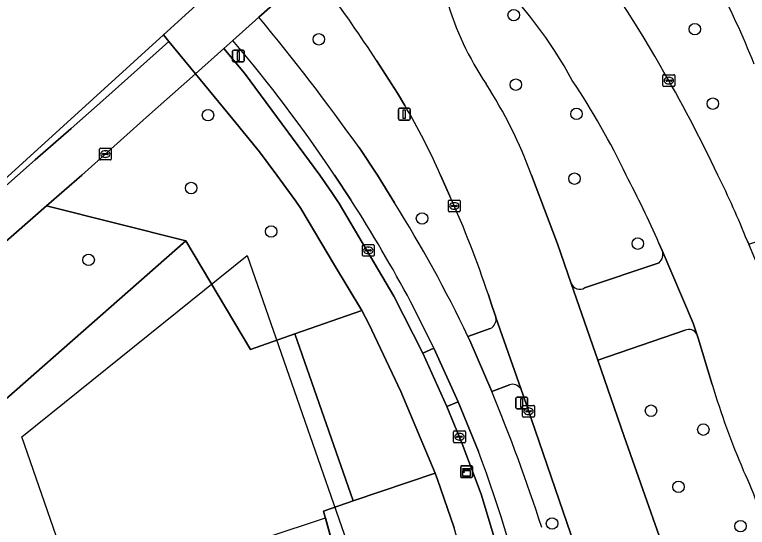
# Model space of a CAD drawing. Extents: x 158031 to 159244, y 380104 to 381214.
# Drawn here: x 158276.2 to 158338.5, y 380970 to 381013.6 of the extents above; entities that cross this region are included whole.
import ezdxf

# ---------------------------------------------------------------- set-up
doc = ezdxf.new("R2010")
doc.units = 0
for name, color, linetype in [('IMGEO_Berm_groen', 7, 'Continuous'), ('IMGEO_Boom', 7, 'Continuous'), ('IMGEO_Fietspad_open', 7, 'Continuous'), ('IMGEO_Hek', 7, 'Continuous'), ('IMGEO_Kast', 7, 'Continuous'), ('IMGEO_Kolk', 7, 'Continuous'), ('IMGEO_Lichtmast', 7, 'Continuous'), ('IMGEO_Pand_vergunning_verleend', 7, 'Continuous'), ('IMGEO_Rijbaan_lokaal_gesloten', 7, 'Continuous'), ('IMGEO_Rijbaan_regionaal_gesloten', 7, 'Continuous'), ('IMGEO_Verkeerseiland_open', 7, 'Continuous'), ('IMGEO_Verkeersregelinstallatiepaal', 7, 'Continuous'), ('IMGEO_Voetpad_open', 7, 'Continuous')]:
    doc.layers.add(name, color=color, linetype=linetype)

msp = doc.modelspace()

# ---------------------------------------------------------------- linework, layer by layer
at = {"layer": 'IMGEO_Berm_groen'}
for points in [[(158300.063, 381016.167), (158297.001, 381013.433)], [(158309.41, 381005.918), (158308.78, 381006.971), (158307, 381009.756)], [(158305.515, 381002.345), (158307.096, 381000), (158308.542, 380997.639)], [(158313.247, 380998.206), (158312.457, 381000.002)], [(158320.185, 381000.002), (158322.402, 380994.164), (158323.554, 380990.789)], [(158338.531, 380994.391), (158338.65, 380994.119), (158343.861, 380995.918), (158343.665, 380996.623), (158342.731, 381000.002)], [(158267.504, 380973.932), (158290.796, 380994.407), (158278.952, 380997.384), (158271.978, 380991.288)], [(158331.292, 380993.579), (158331.013, 380994.218)], [(158324.694, 380990.402), (158331.026, 380992.538)], [(158317.16, 380987.893), (158317.121, 380988.025), (158317.071, 380988.155), (158316.793, 380988.979), (158316.517, 380989.804)], [(158314.78, 380986.281), (158316.679, 380986.942)], [(158333.249, 380986.797), (158325.809, 380984.24), (158328.067, 380977.759), (158332.782, 380964.314), (158337.135, 380951.572)], [(158335.552, 380982.185), (158334.342, 380986.127), (158334.235, 380986.455)], [(158318.311, 380982.166), (158316.805, 380981.597)], [(158323.873, 380968.472), (158319.491, 380981.185), (158319.261, 380981.832)]]:
    msp.add_lwpolyline(points, dxfattribs=at)
for points in [[(158300.15, 380997.783), (158298.532, 381000), (158297.048, 381001.966), (158294.793, 381004.767), (158291.608, 381008.614), (158287.716, 381005.153), (158281.945, 381000), (158278.952, 380997.384), (158290.796, 380994.407), (158296.293, 380985.173), (158300.07, 380986.49), (158305.745, 380988.469), (158303.442, 380992.334), (158300.559, 380997.17)], [(158302.496, 380971.413), (158305.027, 380972.274), (158300.07, 380986.49), (158296.293, 380985.173), (158290.796, 380994.407), (158267.504, 380973.932), (158256.176, 380963.975), (158227.422, 380938.699), (158232.805, 380928.813), (158282.759, 380940.684), (158298.663, 380944.464), (158309.196, 380946.967)], [(158313.617, 380969.986), (158312.199, 380974.098), (158311.995, 380974.643), (158305.027, 380972.274), (158302.496, 380971.413), (158309.196, 380946.967), (158298.663, 380944.464), (158297.761, 380938.569), (158297.713, 380938.255), (158291.694, 380932.518), (158293.106, 380932.872), (158294.517, 380933.229), (158298.927, 380934.301), (158312.813, 380937.717), (158320.041, 380939.454), (158321.27, 380939.759), (158316.687, 380958.915)]]:
    msp.add_lwpolyline(points, close=True, dxfattribs=at)
for centre, radius, start, end in [((158262.882, 380978.723), 82.194, 21.94732, 32.8981), ((158247.105, 380961.524), 96.658, 29.64376, 38.09558), ((158290.819, 380990.247), 37.348, 28.46851, 46.01749), ((158199.128, 380939.397), 128.79, 33.11396, 36.45216), ((158337.079, 381021.808), 25.064, 195.96667, 214.09342), ((158146.062, 380888.721), 195.795, 35.47323, 39.565), ((158229.46, 380949.902), 117.749, 25.17988, 30.3124), ((158282.376, 380986.015), 40.314, 20.30142, 32.63941), ((158271.26, 380972.943), 63.066, 25.40588, 33.82601), ((158256.5, 380974.925), 61.319, 24.13996, 30.36096), ((158242.492, 380955.127), 96.768, 23.82621, 27.62707), ((158268.308, 380966.333), 75.621, 21.7797, 26.43686), ((158229.954, 380960.952), 91.244, 18.43378, 24.09751), ((158207.147, 380934.559), 119.415, 25.66606, 31.88656), ((158330.427, 380993.245), 0.927, 310.23679, 21.09578), ((158324.278, 380991.05), 0.77, 199.82924, 302.66876), ((158316.28, 380987.741), 0.893, 296.53167, 9.80927), ((158333.56, 380986.101), 0.763, 27.68667, 114.05451), ((158318.555, 380981.343), 0.858, 34.7127, 106.5461), ((158396.389, 381000.083), 63.415, 196.39396, 203.39916), ((158166.196, 380919.785), 162.8, 17.9772, 22.31404), ((158316.337, 380964.272), 24.299, 9.08426, 25.93295)]:
    msp.add_arc(centre, radius, start, end, dxfattribs=at)
at = {"layer": 'IMGEO_Boom'}
for centre in [(158318.67, 381013.61), (158334.064, 381012.418), (158302.099, 381011.55), (158318.848, 381007.693), (158335.594, 381006.075), (158292.677, 381005.092), (158324.002, 381005.204), (158323.839, 380999.696), (158291.249, 380998.897), (158310.877, 380996.313), (158298.045, 380995.203), (158329.214, 380994.17), (158282.524, 380992.783), (158330.342, 380979.951), (158334.787, 380978.348), (158332.673, 380973.478), (158321.929, 380970.354), (158337.948, 380970.137)]:
    msp.add_circle(centre, 0.489, dxfattribs=at)
at = {"layer": 'IMGEO_Fietspad_open'}
for points in [[(158297.001, 381013.433), (158294.788, 381011.44)], [(158308.542, 380997.639), (158307.096, 381000), (158305.515, 381002.345)], [(158303.42, 381000.003), (158304.817, 380997.896)], [(158334.235, 380986.455), (158333.925, 380987.411), (158331.292, 380993.579)], [(158331.026, 380992.538), (158324.694, 380990.402)], [(158323.554, 380990.789), (158325.809, 380984.24), (158333.249, 380986.797)], [(158309.931, 380989.2), (158311.883, 380985.262), (158313.942, 380980.718), (158315.683, 380976.483)], [(158319.261, 380981.832), (158317.16, 380987.893)], [(158316.679, 380986.942), (158314.78, 380986.281), (158314.948, 380985.93), (158316.805, 380981.597), (158318.311, 380982.166)], [(158316.805, 380981.597), (158314.948, 380985.93), (158314.78, 380986.281)]]:
    msp.add_lwpolyline(points, dxfattribs=at)
msp.add_lwpolyline([(158311.883, 380985.262), (158310.943, 380984.846), (158312.988, 380980.323), (158313.942, 380980.718)], close=True, dxfattribs=at)
for centre, radius, start, end in [((158262.882, 380978.723), 82.194, 21.94732, 32.8981), ((158146.062, 380888.721), 195.795, 35.47323, 39.565), ((158202.059, 380932.477), 121.795, 33.67113, 40.41575), ((158196.217, 380928.178), 129.052, 28.21917, 32.69925), ((158207.147, 380934.559), 119.415, 25.66606, 31.88656), ((158330.427, 380993.245), 0.927, 310.23679, 21.09578), ((158324.278, 380991.05), 0.77, 199.82924, 302.66876), ((158316.28, 380987.741), 0.893, 296.53167, 9.80927), ((158333.56, 380986.101), 0.763, 27.68667, 114.05451), ((158318.555, 380981.343), 0.858, 34.7127, 106.5461), ((158166.196, 380919.785), 162.8, 17.9772, 22.31404), ((158188.204, 380929.59), 135.83, 13.5867, 20.19588)]:
    msp.add_arc(centre, radius, start, end, dxfattribs=at)
at = {"layer": 'IMGEO_Hek'}
for points in [[(158298.663, 380944.464), (158282.759, 380940.684), (158232.805, 380928.813), (158227.422, 380938.699), (158256.176, 380963.975), (158267.504, 380973.932), (158290.796, 380994.407)], [(158290.796, 380994.407), (158296.293, 380985.173)], [(158292.305, 380967.948), (158292.573, 380967.49), (158302.656, 380970.829), (158309.196, 380946.967), (158298.663, 380944.464)]]:
    msp.add_lwpolyline(points, dxfattribs=at)
at = {"layer": 'IMGEO_Kast'}
for p, q in [((158314.235, 380975.262), (158315.076, 380975.262)), ((158315.076, 380975.262), (158314.235, 380975.262)), ((158314.16, 380974.337), (158314.16, 380975.178)), ((158314.16, 380975.178), (158314.16, 380974.337)), ((158315.16, 380975.187), (158315.16, 380974.346)), ((158315.16, 380974.346), (158315.16, 380975.187)), ((158315.085, 380974.262), (158314.244, 380974.262)), ((158314.244, 380974.262), (158315.085, 380974.262))]:
    msp.add_line(p, q, dxfattribs=at)
for points in [[(158314.355, 380975.052), (158314.955, 380975.052), (158314.955, 380974.967), (158314.355, 380974.967), (158314.355, 380975.052)], [(158314.355, 380974.877), (158314.955, 380974.877), (158314.955, 380974.388), (158314.355, 380974.388), (158314.355, 380974.877)]]:
    msp.add_lwpolyline(points, dxfattribs=at)
msp.add_circle((158314.439, 380974.726), 0.0377, dxfattribs=at)
for centre, start, end in [((158314.238, 380975.184), 92.4484, 184.28452), ((158314.238, 380975.184), 92.4484, 184.28452), ((158315.082, 380975.184), 2.4484, 94.28452), ((158315.082, 380975.184), 2.4484, 94.28452), ((158314.238, 380974.34), 182.4484, 274.28452), ((158314.238, 380974.34), 182.4484, 274.28452), ((158315.082, 380974.34), 272.4484, 4.28452), ((158315.082, 380974.34), 272.4484, 4.28452)]:
    msp.add_arc(centre, 0.0779, start, end, dxfattribs=at)
at = {"layer": 'IMGEO_Kolk'}
for p, q in [((158331.359, 381007.61), (158331.359, 381008.462)), ((158331.434, 381008.536), (158332.286, 381008.536)), ((158331.847, 381008.316), (158331.872, 381008.316)), ((158332.36, 381008.462), (158332.36, 381007.61)), ((158331.618, 381008.03), (158331.618, 381008.042)), ((158332.056, 381007.993), (158331.658, 381007.993)), ((158331.661, 381008.079), (158332.059, 381008.079)), ((158331.87, 381007.756), (158331.845, 381007.756)), ((158332.102, 381008.042), (158332.102, 381008.03)), ((158332.286, 381007.536), (158331.434, 381007.536)), ((158283.449, 381001.363), (158283.449, 381002.215)), ((158283.524, 381002.289), (158284.376, 381002.289)), ((158283.937, 381002.069), (158283.962, 381002.069)), ((158284.45, 381002.215), (158284.45, 381001.363)), ((158283.708, 381001.783), (158283.708, 381001.795)), ((158284.146, 381001.746), (158283.748, 381001.746)), ((158283.751, 381001.832), (158284.149, 381001.832)), ((158283.96, 381001.509), (158283.935, 381001.509)), ((158284.192, 381001.795), (158284.192, 381001.783)), ((158284.376, 381001.289), (158283.524, 381001.289)), ((158313.113, 380996.947), (158313.113, 380997.799)), ((158313.188, 380997.873), (158314.04, 380997.873)), ((158314.114, 380997.799), (158314.114, 380996.947)), ((158313.372, 380997.367), (158313.372, 380997.379)), ((158313.81, 380997.33), (158313.412, 380997.33)), ((158313.415, 380997.416), (158313.813, 380997.416)), ((158313.624, 380997.093), (158313.599, 380997.093)), ((158313.601, 380997.653), (158313.626, 380997.653)), ((158313.856, 380997.379), (158313.856, 380997.367)), ((158314.04, 380996.873), (158313.188, 380996.873)), ((158305.806, 380993.168), (158305.806, 380994.02)), ((158305.881, 380994.094), (158306.733, 380994.094)), ((158306.807, 380994.02), (158306.807, 380993.168)), ((158306.065, 380993.588), (158306.065, 380993.6)), ((158306.503, 380993.551), (158306.105, 380993.551)), ((158306.108, 380993.637), (158306.506, 380993.637)), ((158306.317, 380993.314), (158306.292, 380993.314)), ((158306.294, 380993.874), (158306.319, 380993.874)), ((158306.549, 380993.6), (158306.549, 380993.588)), ((158306.733, 380993.094), (158305.881, 380993.094)), ((158319.427, 380979.485), (158319.427, 380980.337)), ((158319.502, 380980.411), (158320.354, 380980.411)), ((158320.428, 380980.337), (158320.428, 380979.485)), ((158319.686, 380979.905), (158319.686, 380979.917)), ((158320.124, 380979.868), (158319.726, 380979.868)), ((158319.729, 380979.954), (158320.127, 380979.954)), ((158319.938, 380979.631), (158319.913, 380979.631)), ((158319.915, 380980.191), (158319.94, 380980.191)), ((158320.17, 380979.917), (158320.17, 380979.905)), ((158320.354, 380979.411), (158319.502, 380979.411)), ((158313.555, 380977.308), (158313.555, 380978.16)), ((158313.63, 380978.234), (158314.482, 380978.234)), ((158313.814, 380977.728), (158313.814, 380977.74)), ((158313.857, 380977.777), (158314.255, 380977.777)), ((158314.043, 380978.014), (158314.068, 380978.014)), ((158314.298, 380977.74), (158314.298, 380977.728)), ((158314.556, 380978.16), (158314.556, 380977.308)), ((158314.482, 380977.234), (158313.63, 380977.234)), ((158314.252, 380977.691), (158313.854, 380977.691)), ((158314.066, 380977.454), (158314.041, 380977.454))]:
    msp.add_line(p, q, dxfattribs=at)
for points in [[(158331.359, 381007.61), (158331.359, 381008.462)], [(158331.434, 381008.536), (158332.286, 381008.536)], [(158332.36, 381008.462), (158332.36, 381007.61)], [(158332.286, 381007.536), (158331.434, 381007.536)], [(158283.449, 381001.363), (158283.449, 381002.215)], [(158283.524, 381002.289), (158284.376, 381002.289)], [(158284.45, 381002.215), (158284.45, 381001.363)], [(158284.376, 381001.289), (158283.524, 381001.289)], [(158313.113, 380996.947), (158313.113, 380997.799)], [(158313.188, 380997.873), (158314.04, 380997.873)], [(158314.114, 380997.799), (158314.114, 380996.947)], [(158314.04, 380996.873), (158313.188, 380996.873)], [(158305.806, 380993.168), (158305.806, 380994.02)], [(158305.881, 380994.094), (158306.733, 380994.094)], [(158306.807, 380994.02), (158306.807, 380993.168)], [(158306.733, 380993.094), (158305.881, 380993.094)], [(158319.427, 380979.485), (158319.427, 380980.337)], [(158319.502, 380980.411), (158320.354, 380980.411)], [(158320.428, 380980.337), (158320.428, 380979.485)], [(158320.354, 380979.411), (158319.502, 380979.411)], [(158313.555, 380977.308), (158313.555, 380978.16)], [(158313.63, 380978.234), (158314.482, 380978.234)], [(158314.556, 380978.16), (158314.556, 380977.308)], [(158314.482, 380977.234), (158313.63, 380977.234)]]:
    msp.add_lwpolyline(points, dxfattribs=at)
for centre, radius, start, end in [((158331.436, 381008.46), 0.0765, 91.55205, 178.44795), ((158331.436, 381008.46), 0.0765, 91.55205, 178.44795), ((158332.284, 381008.46), 0.0765, 1.55205, 88.44795), ((158332.284, 381008.46), 0.0765, 1.55205, 88.44795), ((158331.658, 381008.039), 0.0403, 85.87752, 175.75265), ((158331.655, 381008.029), 0.0366, 178.93798, 274.71019), ((158332.059, 381008.036), 0.043, 264.86636, 352.45326), ((158332.063, 381008.041), 0.0386, 1.73085, 96.63898), ((158331.436, 381007.612), 0.0765, 181.55205, 268.44795), ((158331.436, 381007.612), 0.0765, 181.55205, 268.44795), ((158332.284, 381007.612), 0.0765, 271.55205, 358.44795), ((158332.284, 381007.612), 0.0765, 271.55205, 358.44795), ((158283.526, 381002.213), 0.0765, 91.55205, 178.44795), ((158283.526, 381002.213), 0.0765, 91.55205, 178.44795), ((158284.374, 381002.213), 0.0765, 1.55205, 88.44795), ((158284.374, 381002.213), 0.0765, 1.55205, 88.44795), ((158283.748, 381001.792), 0.0403, 85.87752, 175.75265), ((158283.745, 381001.782), 0.0366, 178.93798, 274.71019), ((158284.149, 381001.789), 0.043, 264.86636, 352.45326), ((158284.153, 381001.794), 0.0386, 1.73085, 96.63898), ((158283.526, 381001.365), 0.0765, 181.55205, 268.44795), ((158283.526, 381001.365), 0.0765, 181.55205, 268.44795), ((158284.374, 381001.365), 0.0765, 271.55205, 358.44795), ((158284.374, 381001.365), 0.0765, 271.55205, 358.44795), ((158313.19, 380997.797), 0.0765, 91.55205, 178.44795), ((158313.19, 380997.797), 0.0765, 91.55205, 178.44795), ((158314.038, 380997.797), 0.0765, 1.55205, 88.44795), ((158314.038, 380997.797), 0.0765, 1.55205, 88.44795), ((158313.412, 380997.376), 0.0403, 85.87752, 175.75265), ((158313.409, 380997.366), 0.0366, 178.93798, 274.71019), ((158313.813, 380997.373), 0.043, 264.86636, 352.45326), ((158313.817, 380997.378), 0.0386, 1.73085, 96.63898), ((158313.19, 380996.949), 0.0765, 181.55205, 268.44795), ((158313.19, 380996.949), 0.0765, 181.55205, 268.44795), ((158314.038, 380996.949), 0.0765, 271.55205, 358.44795), ((158314.038, 380996.949), 0.0765, 271.55205, 358.44795), ((158305.883, 380994.018), 0.0765, 91.55205, 178.44795), ((158305.883, 380994.018), 0.0765, 91.55205, 178.44795), ((158306.731, 380994.018), 0.0765, 1.55205, 88.44795), ((158306.731, 380994.018), 0.0765, 1.55205, 88.44795), ((158306.105, 380993.597), 0.0403, 85.87752, 175.75265), ((158306.102, 380993.587), 0.0366, 178.93798, 274.71019), ((158306.506, 380993.594), 0.043, 264.86636, 352.45326), ((158306.51, 380993.599), 0.0386, 1.73085, 96.63898), ((158305.883, 380993.17), 0.0765, 181.55205, 268.44795), ((158305.883, 380993.17), 0.0765, 181.55205, 268.44795), ((158306.731, 380993.17), 0.0765, 271.55205, 358.44795), ((158306.731, 380993.17), 0.0765, 271.55205, 358.44795), ((158319.504, 380980.335), 0.0765, 91.55205, 178.44795), ((158319.504, 380980.335), 0.0765, 91.55205, 178.44795), ((158320.352, 380980.335), 0.0765, 1.55205, 88.44795), ((158320.352, 380980.335), 0.0765, 1.55205, 88.44795), ((158319.726, 380979.914), 0.0403, 85.87752, 175.75265), ((158319.723, 380979.904), 0.0366, 178.93798, 274.71019), ((158320.127, 380979.911), 0.043, 264.86636, 352.45326), ((158320.131, 380979.916), 0.0386, 1.73085, 96.63898), ((158319.504, 380979.487), 0.0765, 181.55205, 268.44795), ((158319.504, 380979.487), 0.0765, 181.55205, 268.44795), ((158320.352, 380979.487), 0.0765, 271.55205, 358.44795), ((158320.352, 380979.487), 0.0765, 271.55205, 358.44795), ((158313.632, 380978.158), 0.0765, 91.55205, 178.44795), ((158313.632, 380978.158), 0.0765, 91.55205, 178.44795), ((158313.854, 380977.737), 0.0403, 85.87752, 175.75265), ((158314.259, 380977.739), 0.0386, 1.73085, 96.63898), ((158314.48, 380978.158), 0.0765, 1.55205, 88.44795), ((158314.48, 380978.158), 0.0765, 1.55205, 88.44795), ((158313.632, 380977.31), 0.0765, 181.55205, 268.44795), ((158313.632, 380977.31), 0.0765, 181.55205, 268.44795), ((158313.851, 380977.727), 0.0366, 178.93798, 274.71019), ((158314.255, 380977.734), 0.043, 264.86636, 352.45326), ((158314.48, 380977.31), 0.0765, 271.55205, 358.44795), ((158314.48, 380977.31), 0.0765, 271.55205, 358.44795)]:
    msp.add_arc(centre, radius, start, end, dxfattribs=at)
for centre, major_axis, ratio, start_param, end_param in [((158331.846, 381008.036), (-0.387, 0.002), 0.722429, 4.712389, 7.853982), ((158331.871, 381008.036), (-0.39, 0.002), 0.717154, 1.570796, 4.712389), ((158283.936, 381001.789), (-0.387, 0.002), 0.722429, 4.712389, 7.853982), ((158283.961, 381001.789), (-0.39, 0.002), 0.717154, 1.570796, 4.712389), ((158313.6, 380997.373), (-0.387, 0.002), 0.722429, 4.712389, 7.853982), ((158313.625, 380997.373), (-0.39, 0.002), 0.717154, 1.570796, 4.712389), ((158306.293, 380993.594), (-0.387, 0.002), 0.722429, 4.712389, 7.853982), ((158306.318, 380993.594), (-0.39, 0.002), 0.717154, 1.570796, 4.712389), ((158319.914, 380979.911), (-0.387, 0.002), 0.722429, 4.712389, 7.853982), ((158319.939, 380979.911), (-0.39, 0.002), 0.717154, 1.570796, 4.712389), ((158314.042, 380977.734), (-0.387, 0.002), 0.722429, 4.712389, 7.853982), ((158314.067, 380977.734), (-0.39, 0.002), 0.717154, 1.570796, 4.712389)]:
    msp.add_ellipse(centre, major_axis=major_axis, ratio=ratio, start_param=start_param, end_param=end_param, dxfattribs=at)
at = {"layer": 'IMGEO_Lichtmast'}
for p, q in [((158308.862, 381004.784), (158308.862, 381005.584)), ((158308.862, 381005.584), (158308.862, 381004.784)), ((158308.962, 381005.684), (158309.752, 381005.684)), ((158309.752, 381005.684), (158308.962, 381005.684)), ((158309.852, 381005.584), (158309.852, 381004.784)), ((158309.852, 381004.784), (158309.852, 381005.584)), ((158309.752, 381004.684), (158308.962, 381004.684)), ((158308.962, 381004.684), (158309.752, 381004.684)), ((158318.857, 380980.21), (158318.857, 380981.01)), ((158318.857, 380981.01), (158318.857, 380980.21)), ((158318.957, 380981.11), (158319.747, 380981.11)), ((158319.747, 380981.11), (158318.957, 380981.11)), ((158319.847, 380981.01), (158319.847, 380980.21)), ((158319.847, 380980.21), (158319.847, 380981.01)), ((158319.747, 380980.11), (158318.957, 380980.11)), ((158318.957, 380980.11), (158319.747, 380980.11))]:
    msp.add_line(p, q, dxfattribs=at)
for points in [[(158309.282, 381005.559), (158309.432, 381005.559), (158309.432, 381004.809), (158309.282, 381004.809), (158309.282, 381005.559)], [(158319.277, 380980.985), (158319.427, 380980.985), (158319.427, 380980.235), (158319.277, 380980.235), (158319.277, 380980.985)]]:
    msp.add_lwpolyline(points, dxfattribs=at)
for centre, start, end in [((158308.962, 381005.584), 90, 180), ((158308.962, 381005.584), 90, 180), ((158309.752, 381005.584), 0, 90), ((158309.752, 381005.584), 360, 90), ((158308.962, 381004.784), 180, 270), ((158308.962, 381004.784), 180, 270), ((158309.752, 381004.784), 270, 0), ((158309.752, 381004.784), 270, 0), ((158318.957, 380981.01), 90, 180), ((158318.957, 380981.01), 90, 180), ((158319.747, 380981.01), 0, 90), ((158319.747, 380981.01), 360, 90), ((158318.957, 380980.21), 180, 270), ((158318.957, 380980.21), 180, 270), ((158319.747, 380980.21), 270, 0), ((158319.747, 380980.21), 270, 0)]:
    msp.add_arc(centre, 0.1, start, end, dxfattribs=at)
at = {"layer": 'IMGEO_Pand_vergunning_verleend'}
msp.add_lwpolyline([(158276.839, 380977.741), (158296.011, 380993.159), (158309.582, 380954.129), (158287.071, 380948.199)], close=True, dxfattribs=at)
at = {"layer": 'IMGEO_Rijbaan_lokaal_gesloten'}
for points in [[(158307, 381009.756), (158308.78, 381006.971), (158309.41, 381005.918)], [(158312.457, 381000.002), (158313.247, 380998.206)], [(158323.554, 380990.789), (158322.402, 380994.164), (158320.185, 381000.002)], [(158331.013, 380994.218), (158331.292, 380993.579), (158333.925, 380987.411), (158334.235, 380986.455), (158334.342, 380986.127), (158335.552, 380982.185)], [(158341.727, 380986.532), (158340.191, 380990.463), (158338.65, 380994.119), (158338.531, 380994.391)], [(158337.135, 380951.572), (158332.782, 380964.314), (158328.067, 380977.759), (158325.809, 380984.24), (158323.554, 380990.789)], [(158316.517, 380989.804), (158316.793, 380988.979), (158317.071, 380988.155), (158317.121, 380988.025), (158317.16, 380987.893), (158319.261, 380981.832), (158319.491, 380981.185), (158323.873, 380968.472), (158327.334, 380958.549), (158331.991, 380945.314), (158332.253, 380944.452)]]:
    msp.add_lwpolyline(points, dxfattribs=at)
for centre, radius, start, end in [((158247.105, 380961.524), 96.658, 29.64376, 38.09558), ((158290.819, 380990.247), 37.348, 28.46851, 46.01749), ((158199.128, 380939.397), 128.79, 33.11396, 36.45216), ((158337.079, 381021.808), 25.064, 195.96667, 214.09342), ((158229.46, 380949.902), 117.749, 25.17988, 30.3124), ((158282.376, 380986.015), 40.314, 20.30142, 32.63941), ((158271.26, 380972.943), 63.066, 25.40588, 33.82601), ((158256.5, 380974.925), 61.319, 24.13996, 30.36096), ((158242.492, 380955.127), 96.768, 23.82621, 27.62707), ((158268.308, 380966.333), 75.621, 21.7797, 26.43686), ((158229.954, 380960.952), 91.244, 18.43378, 24.09751), ((158396.389, 381000.083), 63.415, 196.39396, 203.39916), ((158316.337, 380964.272), 24.299, 9.08426, 25.93295)]:
    msp.add_arc(centre, radius, start, end, dxfattribs=at)
at = {"layer": 'IMGEO_Rijbaan_regionaal_gesloten'}
msp.add_lwpolyline([(158288.884, 381011.928), (158289.359, 381011.35), (158291.608, 381008.614), (158294.031, 381010.759), (158294.788, 381011.44), (158297.001, 381013.433), (158300.063, 381016.167), (158327.79, 381040.547), (158325.399, 381043.328), (158324.516, 381044.355), (158306.439, 381027.904)], close=True, dxfattribs=at)
for points in [[(158288.884, 381011.928), (158256.762, 380982.696), (158256.919, 380982.835), (158259.993, 380985.546), (158262.93, 380988.108), (158265.751, 380990.603), (158268.842, 380993.32), (158271.812, 380995.929), (158274.944, 380998.629), (158277.995, 381001.302), (158281.045, 381003.975), (158283.981, 381006.579), (158289.359, 381011.35), (158288.884, 381011.928)], [(158271.978, 380991.288), (158278.952, 380997.384), (158281.945, 381000), (158287.716, 381005.153), (158291.608, 381008.614), (158289.359, 381011.35), (158283.981, 381006.579), (158281.045, 381003.975), (158277.995, 381001.302), (158274.944, 380998.629)]]:
    msp.add_lwpolyline(points, dxfattribs=at)
at = {"layer": 'IMGEO_Verkeerseiland_open'}
for points in [[(158294.788, 381011.44), (158294.031, 381010.759), (158295.774, 381008.664), (158302.197, 381000.003), (158303.213, 380998.527), (158303.829, 380997.594), (158308.486, 380989.704), (158310.943, 380984.846), (158311.883, 380985.262), (158309.931, 380989.2)], [(158304.817, 380997.896), (158303.42, 381000.003)], [(158315.683, 380976.483), (158313.942, 380980.718), (158312.988, 380980.323), (158314.299, 380977.127), (158315.901, 380972.843), (158318.586, 380963.886), (158320.769, 380955.105), (158324.187, 380940.448), (158325.256, 380940.691), (158320.233, 380961.499)]]:
    msp.add_lwpolyline(points, dxfattribs=at)
for centre, radius, start, end in [((158202.059, 380932.477), 121.795, 33.67113, 40.41575), ((158196.217, 380928.178), 129.052, 28.21917, 32.69925), ((158188.204, 380929.59), 135.83, 13.5867, 20.19588)]:
    msp.add_arc(centre, radius, start, end, dxfattribs=at)
at = {"layer": 'IMGEO_Verkeersregelinstallatiepaal'}
for p, q in [((158294.765, 381009.729), (158294.765, 381010.529)), ((158294.765, 381010.529), (158294.765, 381009.729)), ((158294.865, 381010.629), (158295.655, 381010.629)), ((158295.655, 381010.629), (158294.865, 381010.629)), ((158295.755, 381010.529), (158295.755, 381009.729)), ((158295.755, 381009.729), (158295.755, 381010.529)), ((158295.655, 381009.629), (158294.865, 381009.629)), ((158294.865, 381009.629), (158295.655, 381009.629))]:
    msp.add_line(p, q, dxfattribs=at)
msp.add_lwpolyline([(158295.185, 381010.504), (158295.335, 381010.504), (158295.335, 381009.754), (158295.185, 381009.754), (158295.185, 381010.504)], dxfattribs=at)
for centre, start, end in [((158294.865, 381010.529), 90, 180), ((158294.865, 381010.529), 90, 180), ((158295.655, 381010.529), 0, 90), ((158295.655, 381010.529), 360, 90), ((158294.865, 381009.729), 180, 270), ((158294.865, 381009.729), 180, 270), ((158295.655, 381009.729), 270, 0), ((158295.655, 381009.729), 270, 0)]:
    msp.add_arc(centre, 0.1, start, end, dxfattribs=at)
at = {"layer": 'IMGEO_Voetpad_open'}
msp.add_lwpolyline([(158318.586, 380963.886), (158315.901, 380972.843), (158314.299, 380977.127), (158312.988, 380980.323), (158310.943, 380984.846), (158308.486, 380989.704), (158303.829, 380997.594), (158303.213, 380998.527), (158302.197, 381000.003), (158295.774, 381008.664), (158294.031, 381010.759), (158291.608, 381008.614), (158294.793, 381004.767), (158297.048, 381001.966), (158298.532, 381000), (158300.15, 380997.783), (158300.559, 380997.17), (158303.442, 380992.334), (158305.745, 380988.469), (158306.359, 380987.335), (158309.084, 380981.589), (158311.995, 380974.643), (158312.199, 380974.098), (158313.617, 380969.986)], dxfattribs=at)
msp.add_lwpolyline([(158309.084, 380981.589), (158306.359, 380987.335), (158305.745, 380988.469), (158300.07, 380986.49), (158305.027, 380972.274), (158311.995, 380974.643)], close=True, dxfattribs=at)

doc.saveas('drawing.dxf')
